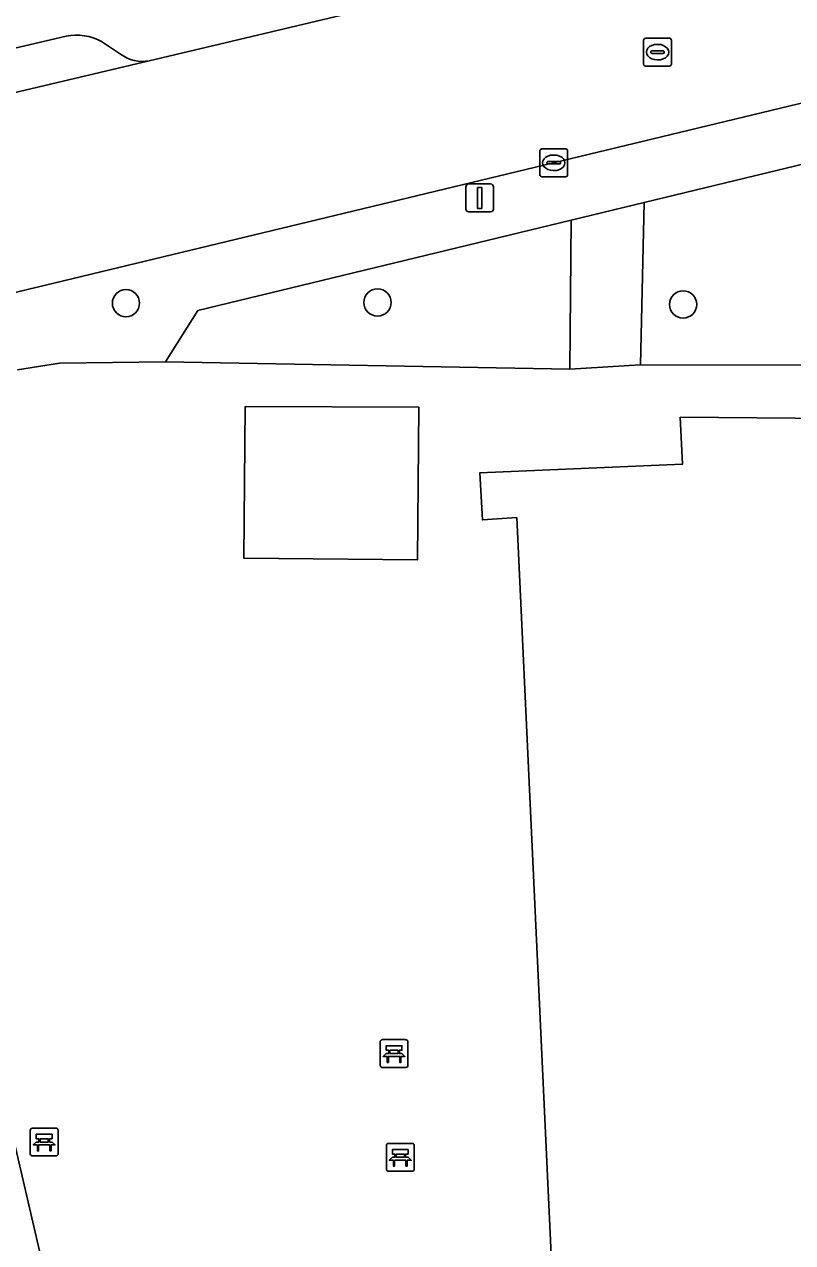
# Model space of a CAD drawing. Extents: x 162989 to 165008, y 383432 to 384338.
# Drawn here: x 164242.26 to 164269.84, y 384094.14 to 384137.88 of the extents above; entities that cross this region are included whole.
import ezdxf

# ---------------------------------------------------------------- set-up
doc = ezdxf.new("R2010")
doc.units = 0
for name, color, linetype in [('IMGEO_Bank', 7, 'Continuous'), ('IMGEO_Boom', 7, 'Continuous'), ('IMGEO_Erf', 7, 'Continuous'), ('IMGEO_Groenvoorziening', 7, 'Continuous'), ('IMGEO_Kolk', 7, 'Continuous'), ('IMGEO_Lichtmast', 7, 'Continuous'), ('IMGEO_Pand', 7, 'Continuous'), ('IMGEO_Parkeervlak_open', 7, 'Continuous'), ('IMGEO_Rijbaan_lokaal_open', 7, 'Continuous'), ('IMGEO_Rioolput', 7, 'Continuous'), ('IMGEO_Voetpad_open', 7, 'Continuous')]:
    doc.layers.add(name, color=color, linetype=linetype)

msp = doc.modelspace()

# ---------------------------------------------------------------- linework, layer by layer
at = {"layer": 'IMGEO_Bank'}
for p, q in [((164255.104, 384101.426), (164255.945, 384101.426)), ((164255.945, 384101.426), (164255.104, 384101.426)), ((164255.029, 384100.501), (164255.029, 384101.342)), ((164255.029, 384101.342), (164255.029, 384100.501)), ((164255.338, 384100.932), (164255.338, 384101.038)), ((164255.382, 384101.038), (164255.382, 384100.932)), ((164255.67, 384101.044), (164255.388, 384101.044)), ((164255.676, 384100.932), (164255.676, 384101.038)), ((164255.72, 384101.038), (164255.72, 384100.932)), ((164256.029, 384101.351), (164256.029, 384100.51)), ((164256.029, 384100.51), (164256.029, 384101.351)), ((164255.726, 384100.824), (164255.333, 384100.824)), ((164255.388, 384100.926), (164255.67, 384100.926)), ((164255.954, 384100.426), (164255.113, 384100.426)), ((164255.113, 384100.426), (164255.954, 384100.426)), ((164242.468, 384097.324), (164242.468, 384098.165)), ((164242.468, 384098.165), (164242.468, 384097.324)), ((164242.543, 384098.249), (164243.384, 384098.249)), ((164243.384, 384098.249), (164242.543, 384098.249)), ((164243.468, 384098.174), (164243.468, 384097.333)), ((164243.468, 384097.333), (164243.468, 384098.174)), ((164243.165, 384097.647), (164242.772, 384097.647)), ((164242.777, 384097.755), (164242.777, 384097.861)), ((164242.821, 384097.861), (164242.821, 384097.755)), ((164243.109, 384097.867), (164242.827, 384097.867)), ((164242.827, 384097.749), (164243.109, 384097.749)), ((164243.115, 384097.755), (164243.115, 384097.861)), ((164243.159, 384097.861), (164243.159, 384097.755)), ((164255.253, 384096.776), (164255.253, 384097.617)), ((164255.253, 384097.617), (164255.253, 384096.776)), ((164255.328, 384097.701), (164256.169, 384097.701)), ((164256.169, 384097.701), (164255.328, 384097.701)), ((164256.253, 384097.626), (164256.253, 384096.785)), ((164256.253, 384096.785), (164256.253, 384097.626)), ((164243.393, 384097.249), (164242.552, 384097.249)), ((164242.552, 384097.249), (164243.393, 384097.249)), ((164255.95, 384097.099), (164255.557, 384097.099)), ((164255.562, 384097.207), (164255.562, 384097.313)), ((164255.606, 384097.313), (164255.606, 384097.207)), ((164255.894, 384097.319), (164255.612, 384097.319)), ((164255.612, 384097.201), (164255.894, 384097.201)), ((164255.9, 384097.207), (164255.9, 384097.313)), ((164255.944, 384097.313), (164255.944, 384097.207)), ((164256.178, 384096.701), (164255.337, 384096.701)), ((164255.337, 384096.701), (164256.178, 384096.701))]:
    msp.add_line(p, q, dxfattribs=at)
for points in [[(164255.332, 384101.044), (164255.246, 384101.044), (164255.246, 384101.205), (164255.809, 384101.205), (164255.809, 384101.044), (164255.726, 384101.044)], [(164255.276, 384100.824), (164255.134, 384100.824), (164255.246, 384100.926), (164255.332, 384100.926)], [(164255.326, 384100.817), (164255.326, 384100.61), (164255.283, 384100.61), (164255.283, 384100.817)], [(164255.726, 384100.926), (164255.809, 384100.926), (164255.921, 384100.824), (164255.782, 384100.824)], [(164255.776, 384100.817), (164255.776, 384100.61), (164255.732, 384100.61), (164255.732, 384100.817)], [(164242.771, 384097.867), (164242.685, 384097.867), (164242.685, 384098.028), (164243.248, 384098.028), (164243.248, 384097.867), (164243.165, 384097.867)], [(164242.715, 384097.647), (164242.573, 384097.647), (164242.685, 384097.749), (164242.771, 384097.749)], [(164242.765, 384097.64), (164242.765, 384097.433), (164242.722, 384097.433), (164242.722, 384097.64)], [(164243.165, 384097.749), (164243.248, 384097.749), (164243.36, 384097.647), (164243.221, 384097.647)], [(164243.215, 384097.64), (164243.215, 384097.433), (164243.171, 384097.433), (164243.171, 384097.64)], [(164255.556, 384097.319), (164255.47, 384097.319), (164255.47, 384097.48), (164256.033, 384097.48), (164256.033, 384097.319), (164255.95, 384097.319)], [(164255.5, 384097.099), (164255.358, 384097.099), (164255.47, 384097.201), (164255.556, 384097.201)], [(164255.55, 384097.092), (164255.55, 384096.885), (164255.507, 384096.885), (164255.507, 384097.092)], [(164255.95, 384097.201), (164256.033, 384097.201), (164256.145, 384097.099), (164256.006, 384097.099)], [(164256, 384097.092), (164256, 384096.885), (164255.956, 384096.885), (164255.956, 384097.092)]]:
    msp.add_lwpolyline(points, dxfattribs=at)
for centre, radius, start, end in [((164255.107, 384101.348), 0.0779, 92.4484, 184.2845), ((164255.107, 384101.348), 0.0779, 92.4484, 184.2845), ((164255.951, 384101.348), 0.0779, 2.4484, 94.2845), ((164255.951, 384101.348), 0.0779, 2.4484, 94.2845), ((164255.331, 384101.037), 0.00671, 2.8957, 87.1043), ((164255.388, 384101.037), 0.00671, 92.8957, 177.1043), ((164255.67, 384101.037), 0.00671, 2.8957, 87.1043), ((164255.727, 384101.037), 0.00671, 92.8957, 177.1043), ((164255.276, 384100.817), 0.00671, 2.8957, 87.1043), ((164255.333, 384100.817), 0.00671, 92.8957, 177.1043), ((164255.331, 384100.933), 0.00671, 272.8957, 357.1043), ((164255.388, 384100.933), 0.00671, 182.8957, 267.1043), ((164255.67, 384100.933), 0.00671, 272.8957, 357.1043), ((164255.727, 384100.933), 0.00671, 182.8957, 267.1043), ((164255.725, 384100.817), 0.00671, 2.8957, 87.1043), ((164255.782, 384100.817), 0.00671, 92.8957, 177.1043), ((164255.107, 384100.504), 0.0779, 182.4484, 274.2845), ((164255.107, 384100.504), 0.0779, 182.4484, 274.2845), ((164255.951, 384100.504), 0.0779, 272.4484, 4.2845), ((164255.951, 384100.504), 0.0779, 272.4484, 4.2845), ((164242.546, 384098.171), 0.0779, 92.4484, 184.2845), ((164242.546, 384098.171), 0.0779, 92.4484, 184.2845), ((164243.39, 384098.171), 0.0779, 2.4484, 94.2845), ((164243.39, 384098.171), 0.0779, 2.4484, 94.2845), ((164242.715, 384097.64), 0.00671, 2.8957, 87.1043), ((164242.772, 384097.64), 0.00671, 92.8957, 177.1043), ((164242.77, 384097.86), 0.00671, 2.8957, 87.1043), ((164242.77, 384097.756), 0.00671, 272.8957, 357.1043), ((164242.827, 384097.86), 0.00671, 92.8957, 177.1043), ((164242.827, 384097.756), 0.00671, 182.8957, 267.1043), ((164243.109, 384097.86), 0.00671, 2.8957, 87.1043), ((164243.109, 384097.756), 0.00671, 272.8957, 357.1043), ((164243.166, 384097.86), 0.00671, 92.8957, 177.1043), ((164243.166, 384097.756), 0.00671, 182.8957, 267.1043), ((164243.164, 384097.64), 0.00671, 2.8957, 87.1043), ((164243.221, 384097.64), 0.00671, 92.8957, 177.1043), ((164255.331, 384097.623), 0.0779, 92.4484, 184.2845), ((164255.331, 384097.623), 0.0779, 92.4484, 184.2845), ((164256.175, 384097.623), 0.0779, 2.4484, 94.2845), ((164256.175, 384097.623), 0.0779, 2.4484, 94.2845), ((164242.546, 384097.327), 0.0779, 182.4484, 274.2845), ((164242.546, 384097.327), 0.0779, 182.4484, 274.2845), ((164243.39, 384097.327), 0.0779, 272.4484, 4.2845), ((164243.39, 384097.327), 0.0779, 272.4484, 4.2845), ((164255.5, 384097.092), 0.00671, 2.8957, 87.1043), ((164255.557, 384097.092), 0.00671, 92.8957, 177.1043), ((164255.555, 384097.312), 0.00671, 2.8957, 87.1043), ((164255.555, 384097.208), 0.00671, 272.8957, 357.1043), ((164255.612, 384097.312), 0.00671, 92.8957, 177.1043), ((164255.612, 384097.208), 0.00671, 182.8957, 267.1043), ((164255.894, 384097.312), 0.00671, 2.8957, 87.1043), ((164255.894, 384097.208), 0.00671, 272.8957, 357.1043), ((164255.951, 384097.312), 0.00671, 92.8957, 177.1043), ((164255.951, 384097.208), 0.00671, 182.8957, 267.1043), ((164255.949, 384097.092), 0.00671, 2.8957, 87.1043), ((164256.006, 384097.092), 0.00671, 92.8957, 177.1043), ((164255.331, 384096.779), 0.0779, 182.4484, 274.2845), ((164255.331, 384096.779), 0.0779, 182.4484, 274.2845), ((164256.175, 384096.779), 0.0779, 272.4484, 4.2845), ((164256.175, 384096.779), 0.0779, 272.4484, 4.2845)]:
    msp.add_arc(centre, radius, start, end, dxfattribs=at)
at = {"layer": 'IMGEO_Boom'}
for centre in [(164245.904, 384127.872), (164254.933, 384127.898), (164265.905, 384127.827)]:
    msp.add_circle(centre, 0.489, dxfattribs=at)
at = {"layer": 'IMGEO_Erf'}
for points in [[(164282.089, 384125.65), (164264.377, 384125.656), (164261.834, 384125.497), (164247.324, 384125.77), (164243.514, 384125.716), (164242.012, 384125.481)], [(164259.932, 384120.17), (164258.701, 384120.089), (164258.612, 384121.783), (164265.886, 384122.095), (164265.806, 384123.772), (164283.675, 384123.621), (164286.017, 384123.652)], [(164237.197, 384117.905), (164237.578, 384116.269), (164244.582, 384086.161), (164264.403, 384091.019), (164264.201, 384093.07), (164261.204, 384092.933), (164259.932, 384120.17)]]:
    msp.add_lwpolyline(points, dxfattribs=at)
msp.add_lwpolyline([(164250.184, 384124.156), (164256.424, 384124.135), (164256.376, 384118.655), (164250.137, 384118.709)], close=True, dxfattribs=at)
at = {"layer": 'IMGEO_Groenvoorziening'}
msp.add_lwpolyline([(164284.896, 384130.037), (164277.625, 384134.653), (164264.503, 384131.486), (164264.377, 384125.656), (164282.089, 384125.65)], dxfattribs=at)
msp.add_lwpolyline([(164261.889, 384130.853), (164248.487, 384127.607), (164247.324, 384125.77), (164261.834, 384125.497)], close=True, dxfattribs=at)
at = {"layer": 'IMGEO_Kolk'}
for p, q in [((164260.76, 384132.485), (164260.76, 384133.337)), ((164260.835, 384133.411), (164261.687, 384133.411)), ((164261.761, 384133.337), (164261.761, 384132.485)), ((164261.019, 384132.905), (164261.019, 384132.917)), ((164261.062, 384132.954), (164261.46, 384132.954)), ((164261.248, 384133.191), (164261.273, 384133.191)), ((164261.503, 384132.917), (164261.503, 384132.905)), ((164261.457, 384132.868), (164261.059, 384132.868)), ((164261.271, 384132.631), (164261.246, 384132.631)), ((164261.687, 384132.411), (164260.835, 384132.411))]:
    msp.add_line(p, q, dxfattribs=at)
for points in [[(164260.76, 384132.485), (164260.76, 384133.337)], [(164260.835, 384133.411), (164261.687, 384133.411)], [(164261.761, 384133.337), (164261.761, 384132.485)], [(164261.687, 384132.411), (164260.835, 384132.411)]]:
    msp.add_lwpolyline(points, dxfattribs=at)
for centre, radius, start, end in [((164260.837, 384133.335), 0.0765, 91.552, 178.448), ((164260.837, 384133.335), 0.0765, 91.552, 178.448), ((164261.685, 384133.335), 0.0765, 1.552, 88.448), ((164261.685, 384133.335), 0.0765, 1.552, 88.448), ((164261.059, 384132.914), 0.0403, 85.8775, 175.7526), ((164261.056, 384132.904), 0.0366, 178.938, 274.7102), ((164261.46, 384132.911), 0.043, 264.8664, 352.4533), ((164261.464, 384132.916), 0.0386, 1.7309, 96.639), ((164260.837, 384132.487), 0.0765, 181.552, 268.448), ((164260.837, 384132.487), 0.0765, 181.552, 268.448), ((164261.685, 384132.487), 0.0765, 271.552, 358.448), ((164261.685, 384132.487), 0.0765, 271.552, 358.448)]:
    msp.add_arc(centre, radius, start, end, dxfattribs=at)
for centre, major_axis, ratio, start_param, end_param in [((164261.247, 384132.911), (-0.387, 0.002), 0.722429, 4.712389, 7.853982), ((164261.272, 384132.911), (-0.39, 0.002), 0.717154, 1.570796, 4.712389)]:
    msp.add_ellipse(centre, major_axis=major_axis, ratio=ratio, start_param=start_param, end_param=end_param, dxfattribs=at)
at = {"layer": 'IMGEO_Lichtmast'}
for p, q in [((164258.107, 384131.25), (164258.107, 384132.05)), ((164258.107, 384132.05), (164258.107, 384131.25)), ((164258.207, 384132.15), (164258.997, 384132.15)), ((164258.997, 384132.15), (164258.207, 384132.15)), ((164259.097, 384132.05), (164259.097, 384131.25)), ((164259.097, 384131.25), (164259.097, 384132.05)), ((164258.997, 384131.15), (164258.207, 384131.15)), ((164258.207, 384131.15), (164258.997, 384131.15))]:
    msp.add_line(p, q, dxfattribs=at)
msp.add_lwpolyline([(164258.527, 384132.025), (164258.677, 384132.025), (164258.677, 384131.275), (164258.527, 384131.275), (164258.527, 384132.025)], dxfattribs=at)
for centre, start, end in [((164258.207, 384132.05), 90, 180), ((164258.207, 384132.05), 90, 180), ((164258.997, 384132.05), 0, 90), ((164258.997, 384132.05), 360, 90), ((164258.207, 384131.25), 180, 270), ((164258.207, 384131.25), 180, 270), ((164258.997, 384131.25), 270, 0), ((164258.997, 384131.25), 270, 0)]:
    msp.add_arc(centre, 0.1, start, end, dxfattribs=at)
at = {"layer": 'IMGEO_Pand'}
for points in [[(164250.184, 384124.156), (164250.137, 384118.709), (164256.376, 384118.655), (164256.424, 384124.135)], [(164283.646, 384118.538), (164283.675, 384123.621), (164265.806, 384123.772), (164265.886, 384122.095), (164258.612, 384121.783), (164258.701, 384120.089), (164259.932, 384120.17), (164261.204, 384092.933), (164264.201, 384093.07), (164270.819, 384093.313), (164270.667, 384096.319), (164272.136, 384096.285), (164272.559, 384114.277), (164274.449, 384114.26), (164277.843, 384114.231), (164279.105, 384108.151), (164279.682, 384108.271), (164283.403, 384109.043), (164283.692, 384109.103), (164282.652, 384114.19), (164283.622, 384114.182), (164283.624, 384114.566)]]:
    msp.add_lwpolyline(points, close=True, dxfattribs=at)
at = {"layer": 'IMGEO_Parkeervlak_open'}
for points in [[(164243.757, 384137.462), (164154.918, 384116.675)], [(164245.712, 384136.814), (164245.026, 384137.271)], [(164152.758, 384114.345), (164212.318, 384128.435), (164217.023, 384129.548), (164246.735, 384136.577)]]:
    msp.add_lwpolyline(points, dxfattribs=at)
for centre, radius, start, end in [((164244.112, 384135.51), 1.984, 62.5696, 100.3114), ((164246.488, 384137.835), 1.282, 232.7835, 281.1291)]:
    msp.add_arc(centre, radius, start, end, dxfattribs=at)
at = {"layer": 'IMGEO_Rijbaan_lokaal_open'}
msp.add_lwpolyline([(164273.406, 384143.192), (164255.268, 384138.596), (164246.735, 384136.577), (164217.023, 384129.548), (164218.588, 384122.836), (164240.067, 384127.808), (164277.203, 384136.749)], dxfattribs=at)
at = {"layer": 'IMGEO_Rioolput'}
for p, q in [((164264.488, 384136.458), (164264.488, 384137.31)), ((164264.563, 384137.384), (164265.415, 384137.384)), ((164265.489, 384137.31), (164265.489, 384136.458)), ((164264.747, 384136.878), (164264.747, 384136.89)), ((164265.185, 384136.841), (164264.787, 384136.841)), ((164264.79, 384136.927), (164265.188, 384136.927)), ((164264.976, 384137.164), (164265.001, 384137.164)), ((164265.231, 384136.89), (164265.231, 384136.878)), ((164264.999, 384136.604), (164264.974, 384136.604)), ((164265.415, 384136.384), (164264.563, 384136.384))]:
    msp.add_line(p, q, dxfattribs=at)
for points in [[(164264.488, 384136.458), (164264.488, 384137.31)], [(164264.563, 384137.384), (164265.415, 384137.384)], [(164265.489, 384137.31), (164265.489, 384136.458)], [(164265.415, 384136.384), (164264.563, 384136.384)]]:
    msp.add_lwpolyline(points, dxfattribs=at)
for centre, radius, start, end in [((164264.565, 384137.308), 0.0765, 91.552, 178.448), ((164264.565, 384137.308), 0.0765, 91.552, 178.448), ((164265.413, 384137.308), 0.0765, 1.552, 88.448), ((164265.413, 384137.308), 0.0765, 1.552, 88.448), ((164264.787, 384136.887), 0.0403, 85.8775, 175.7526), ((164264.784, 384136.877), 0.0366, 178.938, 274.7102), ((164265.188, 384136.884), 0.043, 264.8664, 352.4533), ((164265.192, 384136.889), 0.0386, 1.7309, 96.639), ((164264.565, 384136.46), 0.0765, 181.552, 268.448), ((164264.565, 384136.46), 0.0765, 181.552, 268.448), ((164265.413, 384136.46), 0.0765, 271.552, 358.448), ((164265.413, 384136.46), 0.0765, 271.552, 358.448)]:
    msp.add_arc(centre, radius, start, end, dxfattribs=at)
for centre, major_axis, ratio, start_param, end_param in [((164264.975, 384136.884), (-0.387, 0.002), 0.722429, 4.712389, 7.853982), ((164265, 384136.884), (-0.39, 0.002), 0.717154, 1.570796, 4.712389)]:
    msp.add_ellipse(centre, major_axis=major_axis, ratio=ratio, start_param=start_param, end_param=end_param, dxfattribs=at)
at = {"layer": 'IMGEO_Voetpad_open'}
for points in [[(164246.735, 384136.577), (164255.268, 384138.596)], [(164154.918, 384116.675), (164243.757, 384137.462)], [(164245.026, 384137.271), (164245.712, 384136.814)], [(164277.203, 384136.749), (164240.067, 384127.808)], [(164261.889, 384130.853), (164264.503, 384131.486), (164277.625, 384134.653), (164284.896, 384130.037), (164283.501, 384136.137)], [(164242.012, 384125.481), (164243.514, 384125.716), (164247.324, 384125.77), (164248.487, 384127.607), (164261.889, 384130.853)]]:
    msp.add_lwpolyline(points, dxfattribs=at)
for points in [[(164264.503, 384131.486), (164261.889, 384130.853), (164261.834, 384125.497), (164264.377, 384125.656)], [(164244.582, 384086.161), (164237.578, 384116.269), (164235.037, 384115.701), (164243.675, 384078.963), (164244.157, 384079.078), (164246.112, 384079.596), (164246.598, 384079.712), (164245.85, 384083.21)]]:
    msp.add_lwpolyline(points, close=True, dxfattribs=at)
for centre, radius, start, end in [((164244.112, 384135.51), 1.984, 62.5696, 100.3114), ((164246.488, 384137.835), 1.282, 232.7835, 281.1291)]:
    msp.add_arc(centre, radius, start, end, dxfattribs=at)

doc.saveas('drawing.dxf')
